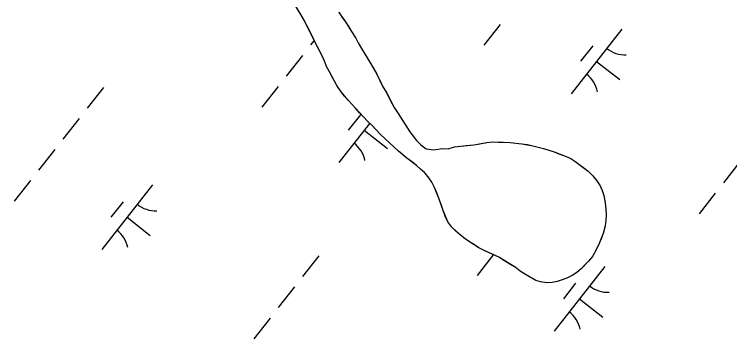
# Model space of a CAD drawing. Extents: x 3896831 to 3918110, y 171006 to 193349.
# Drawn here: x 3902121.2 to 3902556.5, y 178434.8 to 178632.2 of the extents above; entities that cross this region are included whole.
import ezdxf

# ---------------------------------------------------------------- set-up
doc = ezdxf.new("R2010")
doc.units = 0
doc.layers.add('V-TOPO-SHOR', color=7, linetype='Continuous')
doc.layers.add('V-WETL-SWMP', color=7, linetype='Continuous')

msp = doc.modelspace()

# ---------------------------------------------------------------- linework, layer by layer
at = {"layer": 'V-TOPO-SHOR'}
for points in [[(3902432.18, 178473.81), (3902429.1, 178475.91), (3902425.94, 178478.27), (3902422.78, 178480.2), (3902419.45, 178482.22), (3902415.95, 178484.33), (3902413.04, 178485.75), (3902410.06, 178487.09), (3902406.73, 178488.68), (3902403.91, 178490.2), (3902401.18, 178491.88), (3902398.19, 178493.73), (3902395.54, 178495.49), (3902392.64, 178497.77), (3902389.9, 178500.3), (3902387.41, 178502.67), (3902384.92, 178505.97), (3902383.45, 178509.36), (3902382.07, 178512.75), (3902381.11, 178515.8), (3902379.72, 178519.79), (3902378.25, 178523.61), (3902376.95, 178526.92), (3902375.23, 178529.97), (3902373, 178533.35), (3902370.77, 178535.89), (3902368.45, 178538.08), (3902365.89, 178540.28), (3902363.41, 178542.22), (3902360.07, 178544.66), (3902357.76, 178546.6), (3902355.03, 178548.88), (3902352.12, 178551.49), (3902349.64, 178553.77), (3902346.72, 178556.64), (3902343.9, 178559.26), (3902341.58, 178561.71), (3902338.84, 178564.67), (3902336.19, 178567.29), (3902333.96, 178569.65), (3902331.31, 178572.36), (3902328.73, 178575.06), (3902326.5, 178577.6), (3902324.37, 178579.88), (3902322.14, 178582.5), (3902320.07, 178585.04), (3902317.41, 178588.93), (3902315.95, 178591.55), (3902314.4, 178594.44), (3902312.93, 178597.23), (3902311.47, 178600.11), (3902309.99, 178603.76), (3902308.35, 178607.41), (3902306.54, 178610.96), (3902304.56, 178614.61), (3902303.01, 178617.83), (3902300.94, 178621.9), (3902299.3, 178625.38), (3902297.66, 178628.59), (3902295.6, 178632.15), (3902293.36, 178635.79)], [(3902318.63, 178633.44), (3902320.78, 178630.39), (3902322.67, 178627.68), (3902324.48, 178624.89), (3902326.45, 178621.84), (3902329.03, 178617.69), (3902330.5, 178614.89), (3902332.56, 178611.42), (3902334.37, 178608.45), (3902336.52, 178604.81), (3902338.24, 178602.1), (3902339.96, 178598.97), (3902341.77, 178595.83), (3902343.58, 178592.19), (3902345.31, 178588.55), (3902347.81, 178584.14), (3902350.22, 178579.56), (3902352.29, 178575.58), (3902354.87, 178571.94), (3902361.9, 178560.8), (3902365.85, 178555.39), (3902368.57, 178552.71), (3902371.9, 178550.26), (3902376.39, 178549.81), (3902381.64, 178550.53), (3902385.12, 178550.38)], [(3902385.12, 178550.38), (3902389.03, 178551.6), (3902392.68, 178552.05), (3902396.17, 178552.33), (3902400.75, 178552.79), (3902404.49, 178553.49), (3902408.83, 178554.2), (3902412.22, 178554.65), (3902415.63, 178554.34), (3902418.69, 178554.44), (3902422.86, 178554.3), (3902426.43, 178553.9), (3902430.09, 178553.5), (3902433.42, 178552.93), (3902436.65, 178552.27), (3902439.97, 178551.44), (3902443.3, 178550.53), (3902446.36, 178549.53), (3902449.6, 178548.45), (3902452.5, 178547.36), (3902457.02, 178545.69), (3902459.75, 178544.44), (3902462.31, 178542.84), (3902464.79, 178541.07), (3902467.79, 178538.79), (3902470.44, 178536.77), (3902473.26, 178533.99), (3902475.67, 178530.94), (3902477.64, 178527.81), (3902478.94, 178524.92), (3902479.98, 178521.87), (3902480.78, 178517.54), (3902481.23, 178513.71), (3902481.43, 178509.89), (3902481.19, 178506.65), (3902480.79, 178503.59), (3902479.55, 178498.9), (3902478.29, 178495.66), (3902477.04, 178492.68), (3902475.11, 178488.5), (3902472.93, 178484.83), (3902470.65, 178482), (3902468.45, 178479.69), (3902466.17, 178477.38), (3902463.55, 178475.15), (3902460.67, 178473.26), (3902457.79, 178471.79), (3902454.48, 178470.58), (3902451.6, 178469.71), (3902448.46, 178469.09), (3902445.31, 178468.9), (3902441.48, 178469.47), (3902438.58, 178470.3), (3902432.18, 178473.81)]]:
    msp.add_lwpolyline(points, dxfattribs=at)
at = {"layer": 'V-WETL-SWMP'}
for p, q in [((3902295.59, 178632.15), (3902289.83, 178641.55)), ((3902297.66, 178628.59), (3902295.59, 178632.15)), ((3902318.63, 178633.43), (3902322.67, 178627.68)), ((3902304.56, 178614.61), (3902297.66, 178628.59)), ((3902322.67, 178627.68), (3902326.45, 178621.84)), ((3902416.83, 178626.02), (3902406.96, 178613.43)), ((3902490.96, 178623.29), (3902460.12, 178583.93)), ((3902326.45, 178621.84), (3902329.03, 178617.69)), ((3902303.69, 178616.37), (3902301.5, 178613.56)), ((3902308.35, 178607.41), (3902304.56, 178614.61)), ((3902329.03, 178617.69), (3902330.5, 178614.89)), ((3902330.5, 178614.89), (3902332.56, 178611.42)), ((3902332.56, 178611.42), (3902338.24, 178602.1)), ((3902473.17, 178613.09), (3902465.77, 178603.65)), ((3902296.56, 178607.26), (3902286.69, 178594.67)), ((3902309.99, 178603.76), (3902308.35, 178607.41)), ((3902311.47, 178600.11), (3902309.99, 178603.76)), ((3902338.24, 178602.1), (3902341.77, 178595.83)), ((3902475.54, 178603.61), (3902489.71, 178592.51)), ((3902312.93, 178597.23), (3902311.47, 178600.11)), ((3902317.41, 178588.93), (3902312.93, 178597.23)), ((3902341.77, 178595.83), (3902345.31, 178588.55)), ((3902175.52, 178587.78), (3902165.65, 178575.19)), ((3902281.76, 178588.37), (3902271.89, 178575.78)), ((3902320.08, 178585.04), (3902317.41, 178588.93)), ((3902345.31, 178588.55), (3902347.81, 178584.14)), ((3902324.36, 178579.88), (3902320.08, 178585.04)), ((3902347.81, 178584.14), (3902352.29, 178575.58)), ((3902328.73, 178575.06), (3902324.36, 178579.88)), ((3902349.57, 178581.34), (3902349.39, 178581.11)), ((3902336.19, 178567.29), (3902328.73, 178575.06)), ((3902352.29, 178575.58), (3902354.87, 178571.94)), ((3902331.78, 178571.14), (3902324.38, 178561.7)), ((3902354.87, 178571.94), (3902361.9, 178560.8)), ((3902160.71, 178568.89), (3902150.84, 178556.3)), ((3902337.53, 178565.97), (3902318.73, 178541.98)), ((3902338.84, 178564.67), (3902336.19, 178567.29)), ((3902334.15, 178561.66), (3902348.32, 178550.56)), ((3902343.9, 178559.26), (3902338.84, 178564.67)), ((3902349.64, 178553.77), (3902343.9, 178559.26)), ((3902361.9, 178560.8), (3902365.85, 178555.39)), ((3902355.03, 178548.88), (3902349.64, 178553.77)), ((3902365.85, 178555.39), (3902368.57, 178552.71)), ((3902400.76, 178552.79), (3902408.83, 178554.2)), ((3902408.83, 178554.2), (3902412.23, 178554.65)), ((3902412.23, 178554.65), (3902415.63, 178554.33)), ((3902415.63, 178554.33), (3902418.69, 178554.44)), ((3902418.69, 178554.44), (3902422.86, 178554.3)), ((3902422.86, 178554.3), (3902430.09, 178553.5)), ((3902430.09, 178553.5), (3902436.65, 178552.27)), ((3902145.91, 178550), (3902136.04, 178537.41)), ((3902360.07, 178544.66), (3902355.03, 178548.88)), ((3902368.57, 178552.71), (3902371.9, 178550.26)), ((3902371.9, 178550.26), (3902376.39, 178549.81)), ((3902376.39, 178549.81), (3902381.64, 178550.53)), ((3902381.64, 178550.53), (3902385.12, 178550.38)), ((3902385.12, 178550.38), (3902389.03, 178551.6)), ((3902389.03, 178551.6), (3902392.68, 178552.05)), ((3902392.68, 178552.05), (3902400.76, 178552.79)), ((3902436.65, 178552.27), (3902443.3, 178550.53)), ((3902443.3, 178550.53), (3902449.6, 178548.45)), ((3902365.89, 178540.28), (3902360.07, 178544.66)), ((3902449.6, 178548.45), (3902457.02, 178545.69)), ((3902457.02, 178545.69), (3902459.75, 178544.44)), ((3902459.75, 178544.44), (3902462.31, 178542.84)), ((3902368.46, 178538.08), (3902365.89, 178540.28)), ((3902462.31, 178542.84), (3902464.79, 178541.07)), ((3902464.79, 178541.07), (3902470.44, 178536.77)), ((3902562.55, 178542.3), (3902552.68, 178529.71)), ((3902370.77, 178535.89), (3902368.46, 178538.08)), ((3902373, 178533.35), (3902370.77, 178535.89)), ((3902470.44, 178536.77), (3902473.26, 178533.98)), ((3902131.1, 178531.11), (3902121.23, 178518.52)), ((3902375.23, 178529.97), (3902373, 178533.35)), ((3902473.26, 178533.98), (3902475.67, 178530.94)), ((3902205.24, 178528.38), (3902174.39, 178489.03)), ((3902376.95, 178526.92), (3902375.23, 178529.97)), ((3902379.72, 178519.79), (3902376.95, 178526.92)), ((3902475.67, 178530.94), (3902477.64, 178527.81)), ((3902477.64, 178527.81), (3902478.94, 178524.92)), ((3902478.94, 178524.92), (3902479.98, 178521.87)), ((3902547.75, 178523.41), (3902537.88, 178510.82)), ((3902187.44, 178518.18), (3902180.04, 178508.74)), ((3902382.07, 178512.75), (3902379.72, 178519.79)), ((3902479.98, 178521.87), (3902480.78, 178517.54)), ((3902480.78, 178517.54), (3902481.23, 178513.71)), ((3902481.23, 178513.71), (3902481.43, 178509.89)), ((3902384.92, 178505.97), (3902382.07, 178512.75)), ((3902481.43, 178509.89), (3902481.19, 178506.65)), ((3902189.82, 178508.7), (3902203.98, 178497.6)), ((3902387.41, 178502.67), (3902384.92, 178505.97)), ((3902481.19, 178506.65), (3902480.79, 178503.59)), ((3902392.63, 178497.77), (3902387.41, 178502.67)), ((3902480.79, 178503.59), (3902479.55, 178498.9)), ((3902395.54, 178495.49), (3902392.63, 178497.77)), ((3902479.55, 178498.9), (3902477.04, 178492.68)), ((3902398.19, 178493.73), (3902395.54, 178495.49)), ((3902403.91, 178490.19), (3902398.19, 178493.73)), ((3902477.04, 178492.68), (3902475.11, 178488.5)), ((3902406.73, 178488.68), (3902403.91, 178490.19)), ((3902415.95, 178484.33), (3902406.73, 178488.68)), ((3902475.11, 178488.5), (3902472.93, 178484.82)), ((3902306.44, 178485.17), (3902296.57, 178472.58)), ((3902412.67, 178485.77), (3902402.8, 178473.17)), ((3902425.94, 178478.27), (3902415.95, 178484.33)), ((3902472.93, 178484.82), (3902470.65, 178482)), ((3902470.65, 178482), (3902466.17, 178477.38)), ((3902429.1, 178475.91), (3902425.94, 178478.27)), ((3902432.18, 178473.81), (3902429.1, 178475.91)), ((3902480.49, 178478.73), (3902449.65, 178439.38)), ((3902463.55, 178475.15), (3902460.67, 178473.26)), ((3902466.17, 178477.38), (3902463.55, 178475.15)), ((3902438.58, 178470.3), (3902432.18, 178473.81)), ((3902441.48, 178469.47), (3902438.58, 178470.3)), ((3902454.48, 178470.58), (3902451.6, 178469.71)), ((3902457.79, 178471.79), (3902454.48, 178470.58)), ((3902460.67, 178473.26), (3902457.79, 178471.79)), ((3902291.63, 178466.28), (3902281.76, 178453.69)), ((3902445.31, 178468.9), (3902441.48, 178469.47)), ((3902448.46, 178469.09), (3902445.31, 178468.9)), ((3902451.6, 178469.71), (3902448.46, 178469.09)), ((3902462.7, 178468.53), (3902455.29, 178459.09)), ((3902465.07, 178459.05), (3902479.24, 178447.95)), ((3902276.83, 178447.39), (3902266.96, 178434.8))]:
    msp.add_line(p, q, dxfattribs=at)
for centre, start, end in [((3902492.77, 178625.2), 231.1403, 272.6839), ((3902458.69, 178581.72), 11.1403, 52.6839), ((3902317.3, 178539.78), 11.1403, 52.6839), ((3902207.04, 178530.3), 231.1403, 272.6839), ((3902172.96, 178486.82), 11.1403, 52.6839), ((3902482.29, 178480.65), 231.1403, 272.6839), ((3902448.22, 178437.17), 11.1403, 52.6839)]:
    msp.add_arc(centre, 17.62, start, end, dxfattribs=at)

doc.saveas('drawing.dxf')
